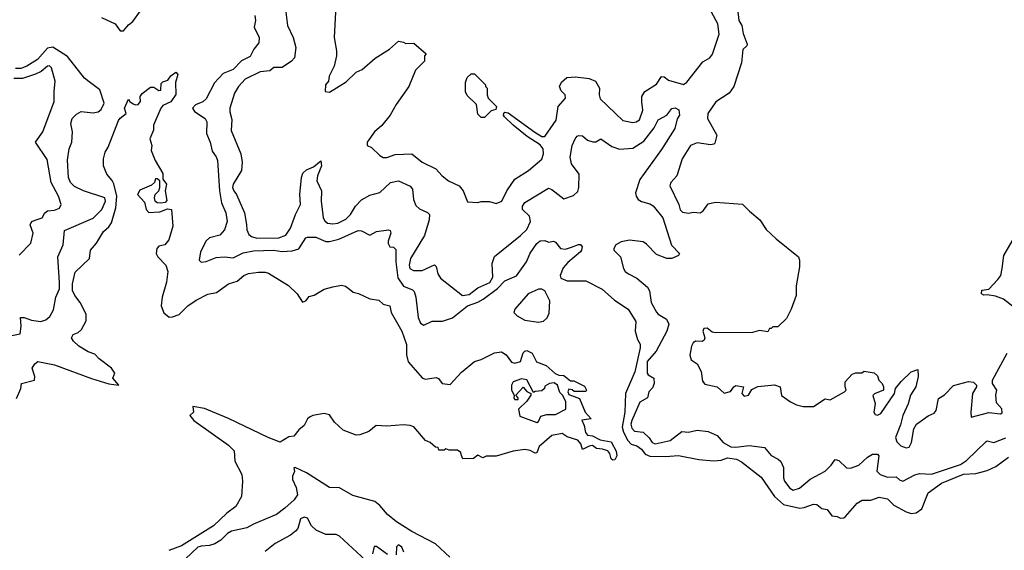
# Model space of a CAD drawing. Extents: x 1933546 to 2138868, y 524910 to 667279.
# Tile 399 of 466: x 2093249 to 2099087, y 579946 to 583090. Entities that reach past the tile are written whole.
import ezdxf

# ---------------------------------------------------------------- set-up
doc = ezdxf.new("R2010")
doc.units = 0

msp = doc.modelspace()

# ---------------------------------------------------------------- linework, layer by layer
at = {"layer": '0CON10XD'}
for points in [[(2097498.2, 583205), (2097511.9, 583085), (2097531.4, 583055), (2097539.1, 583009.1), (2097563.1, 582945), (2097560, 582935), (2097536.6, 582913.4), (2097529.6, 582835), (2097484, 582695), (2097455, 582653.8), (2097376.2, 582603.8), (2097329.4, 582535), (2097327.5, 582505), (2097382, 582405), (2097371.2, 582358.8), (2097365, 582352), (2097345, 582348.6), (2097265, 582360), (2097226.2, 582345), (2097177.5, 582265), (2097144.5, 582165.5), (2097108.8, 582125), (2097104, 582105), (2097157.1, 581995), (2097165, 581963.3), (2097179.6, 581949.5), (2097215, 581944), (2097245, 581949.2), (2097284.1, 581945.9), (2097301.7, 581958.3), (2097331.2, 581998.8), (2097375, 582009.2), (2097535, 581996), (2097576.7, 581955), (2097636.7, 581905), (2097675, 581847.5), (2097735, 581791.2), (2097866.7, 581685), (2097873.3, 581665), (2097873.3, 581625), (2097853.6, 581513.6), (2097853.3, 581455), (2097822.5, 581375), (2097795, 581320), (2097745, 581270), (2097715, 581270), (2097705, 581260), (2097695, 581260), (2097685, 581240), (2097635, 581247.5), (2097593, 581237), (2097375, 581233.8), (2097355, 581238.8), (2097325, 581261.4), (2097305, 581260), (2097299.2, 581245), (2097312, 581205), (2097308.3, 581191.7), (2097296, 581184), (2097255, 581184.2), (2097242.5, 581175), (2097232.5, 581155), (2097222.3, 581102.3), (2097230, 581075), (2097265, 581050), (2097290, 581005), (2097298.3, 580948.3), (2097310.7, 580930.7), (2097383.9, 580913.9), (2097425, 580876.7), (2097463.6, 580886.4), (2097482.5, 580915), (2097495, 580922.5), (2097540, 580915), (2097530, 580875), (2097545, 580860), (2097570, 580865), (2097590.7, 580899.3), (2097625, 580916.7), (2097725, 580926.7), (2097757.5, 580915), (2097765, 580862.5), (2097820, 580825), (2097855, 580807.5), (2097895, 580797.5), (2097955, 580797.5), (2098025, 580842.5), (2098055, 580837.5), (2098140, 580885), (2098150, 580895), (2098142.5, 580915), (2098142.5, 580945), (2098185, 580990), (2098205, 580997.5), (2098241.7, 580998.3), (2098255, 581007.5), (2098315, 580997.5), (2098335, 580980), (2098342.5, 580955), (2098362.5, 580935), (2098370, 580915), (2098370, 580895), (2098316.4, 580873.6), (2098307, 580863), (2098321.2, 580815), (2098313.8, 580763.8), (2098320.7, 580750.7), (2098335, 580747.5), (2098355, 580757.5), (2098435.8, 580875), (2098442.5, 580905), (2098474.5, 580945.6), (2098535, 581004), (2098575, 581016.7), (2098576.5, 580975), (2098561.5, 580915), (2098530.6, 580865), (2098516.8, 580813.2), (2098484.8, 580745.2), (2098471.5, 580688.5), (2098441.9, 580615), (2098449.6, 580589.5), (2098473.8, 580565), (2098505, 580552.9), (2098522.3, 580557.7), (2098535.7, 580584.3), (2098551.2, 580665), (2098566.1, 580693.9), (2098635, 580743.3), (2098671.7, 580758.3), (2098683.3, 580775), (2098697.5, 580845), (2098733, 580867), (2098785, 580922.5), (2098875, 580946.7), (2098905, 580942.5), (2098922.5, 580925), (2098922.5, 580915), (2098897.5, 580875), (2098887.5, 580765), (2098890, 580735), (2098995, 580761.9), (2099065, 580753.8), (2099075, 580760), (2099072.5, 580785), (2099040.7, 580820.7), (2099037.5, 580865), (2099042.5, 580895), (2099017.5, 580935), (2099017.5, 580955), (2099103.3, 581115)], [(2093733.6, 583103.6), (2093815.5, 583065), (2093845, 583024), (2093865, 583024), (2093895, 583060), (2093920.3, 583079.7), (2093965, 583142)], [(2094828, 583135), (2094836.9, 583055), (2094869.6, 582985), (2094887.1, 582925), (2094877.8, 582865), (2094861.2, 582845), (2094805, 582807.4), (2094755, 582807), (2094732, 582788), (2094675, 582780.7), (2094585, 582737.6), (2094546.9, 582695), (2094521.8, 582655), (2094494.2, 582565), (2094494.1, 582545), (2094507.9, 582497.9), (2094503.2, 582433.2), (2094559.5, 582295), (2094569.1, 582245), (2094563.4, 582196.6), (2094515.6, 582115), (2094511.4, 582095), (2094517.8, 582075), (2094534.8, 582054.8), (2094581.7, 581945), (2094594.2, 581875.8), (2094596.3, 581845), (2094607.1, 581817.1), (2094624, 581805), (2094655, 581796.2), (2094785, 581797.7), (2094826.8, 581813.2), (2094854.6, 581855.4), (2094883.9, 581936.1), (2094914.6, 581995), (2094910.2, 582055), (2094919.7, 582155), (2094928.5, 582181.5), (2094948.8, 582201.2), (2094991.9, 582218.1), (2095035, 582253.3), (2095039.1, 582225), (2095014.3, 582165), (2095010.3, 582135), (2095038.5, 582075), (2095036.3, 582015), (2095048.7, 581915), (2095057.7, 581897.7), (2095075, 581884), (2095105, 581880), (2095134.6, 581884.6), (2095181.9, 581908.1), (2095211.3, 581935), (2095239.2, 581985), (2095275, 582023.6), (2095325, 582050.6), (2095385, 582066.7), (2095448.6, 582125), (2095495, 582135.5), (2095565, 582102.9), (2095578.9, 582085), (2095584.1, 582024.1), (2095598.1, 581988.1), (2095619.7, 581969.7), (2095667.8, 581947.8), (2095679.4, 581935), (2095677.7, 581905), (2095648.5, 581811.5), (2095565.5, 581675), (2095557.6, 581635), (2095561.5, 581615), (2095584.8, 581604.8), (2095635, 581604.8), (2095708, 581638), (2095718.3, 581628.3), (2095728.3, 581585), (2095745, 581558.5), (2095875, 581456.2), (2095915, 581461.3), (2095965, 581501.5), (2096036.9, 581533.1), (2096053.4, 581565), (2096051, 581645), (2096064, 581686), (2096217.8, 581812.2), (2096255, 581846.2), (2096276.7, 581895), (2096272.4, 581925), (2096230.4, 581965), (2096229.6, 581985), (2096245, 582007.5), (2096385, 582090.8), (2096405, 582084.3), (2096475, 582027.8), (2096532.6, 582047.4), (2096557.8, 582072.2), (2096564.7, 582095), (2096566.2, 582175), (2096521.5, 582235), (2096513.2, 582275), (2096525.5, 582345), (2096542.2, 582385), (2096555, 582399.2), (2096565, 582404), (2096585, 582401.2), (2096616.4, 582376.4), (2096646.4, 582366.4), (2096665, 582366.7), (2096695, 582383.3), (2096759.2, 582339.2), (2096805, 582323.1), (2096885, 582328.8), (2096949.6, 582370.5), (2097010.5, 582449.5), (2097035, 582496.7), (2097085.5, 582524.5), (2097115, 582564), (2097135, 582567.5), (2097156.7, 582555), (2097160.6, 582525), (2097147.2, 582502.8), (2097133.3, 582445), (2097055, 582320.5), (2096926.1, 582143.9), (2096900.9, 582065), (2096904.3, 582045), (2096916.7, 582025), (2096935, 582011.9), (2096985, 581999.4), (2097005, 581987.1), (2097063.2, 581915), (2097113.6, 581753.6), (2097160.8, 581705), (2097155, 581692.5), (2097115.3, 581674.7), (2097085.3, 581674.7), (2097025, 581699.2), (2096965, 581760), (2096945, 581772.8), (2096865, 581784), (2096815, 581773.8), (2096784.3, 581755), (2096770.8, 581735), (2096771.2, 581725), (2096811.8, 581685), (2096828.9, 581615), (2096838.8, 581598.8), (2096857.8, 581585), (2096908.5, 581558.5), (2096971.2, 581505), (2096983.2, 581483.2), (2096993.4, 581415), (2097025, 581357.5), (2097035, 581345.4), (2097084.6, 581315), (2097097.1, 581285), (2097086.3, 581245), (2097022.3, 581125), (2096968.8, 581065), (2096969.5, 580995), (2096975, 580984.7), (2097009.5, 580965), (2097011.6, 580935), (2097000.4, 580909.6), (2096979.7, 580885), (2096970.4, 580849.6), (2096925, 580823.8), (2096878.1, 580715), (2096873.5, 580693.5), (2096878.7, 580668.7), (2096895, 580652), (2096946.1, 580646.1), (2096981.5, 580611.5), (2096998.7, 580585), (2097016.7, 580576.7), (2097105, 580597.3), (2097175, 580650), (2097215.3, 580645.3), (2097265, 580656.9), (2097330.8, 580649.2), (2097385, 580625.4), (2097419.7, 580585), (2097465, 580558.6), (2097495, 580556.8), (2097575, 580567.5), (2097665.8, 580555.8), (2097705, 580508.4), (2097746.6, 580486.6), (2097761.9, 580471.9), (2097777.1, 580437.1), (2097777.3, 580375), (2097783.1, 580355), (2097815, 580314.6), (2097835, 580302.3), (2097872.7, 580315), (2097935, 580366.5), (2098024.8, 580415.2), (2098060.6, 580449.4), (2098085, 580483.1), (2098105, 580478.5), (2098152.2, 580435), (2098175, 580431.8), (2098225, 580450), (2098275, 580498.2), (2098305, 580515.8), (2098335, 580516.2), (2098343.8, 580505), (2098331.2, 580415), (2098351.4, 580395), (2098395, 580379.5), (2098445, 580381.5), (2098465, 580362.7), (2098485, 580355.3), (2098556.4, 580393.6), (2098585, 580401.5), (2098655, 580397.2), (2098828, 580455), (2098862.9, 580477.1), (2098978.8, 580591.2), (2098985, 580594.5), (2099025, 580584.3), (2099095, 580613.3)], [(2095121.2, 583135), (2095113.8, 582985), (2095126.7, 582905), (2095126.7, 582875), (2095113.3, 582815), (2095083.8, 582755), (2095080, 582725), (2095062.5, 582705), (2095060, 582665), (2095085, 582660), (2095185, 582722.5), (2095245, 582780), (2095280, 582795), (2095357, 582863), (2095442.5, 582915), (2095495, 582962.5), (2095525, 582957.5), (2095538.3, 582948.3), (2095585, 582950), (2095658.3, 582888.3), (2095650, 582875), (2095650, 582845), (2095630, 582825), (2095595, 582790), (2095556.1, 582693.9), (2095481.7, 582588.3), (2095446.1, 582523.9), (2095396.4, 582463.6), (2095352.5, 582425), (2095310, 582365), (2095310, 582345), (2095335, 582332.5), (2095383.8, 582285), (2095405, 582274.4), (2095425, 582273.1), (2095475, 582290.8), (2095575, 582295.7), (2095635.4, 582245.4), (2095717.3, 582207.3), (2095754.6, 582164.6), (2095792.5, 582135), (2095854.6, 582104.6), (2095879.2, 582075), (2095905, 582010), (2095965, 582006.7), (2095985, 582012.5), (2096035, 582012.5), (2096075, 582000), (2096107.5, 582015), (2096137.5, 582075), (2096184.6, 582145.4), (2096265, 582197.1), (2096345, 582264.2), (2096353.8, 582295), (2096352.2, 582325), (2096335, 582348.5), (2096257.7, 582397.7), (2096175, 582466), (2096124, 582514), (2096116.7, 582525), (2096118.8, 582535), (2096125, 582541.2), (2096145, 582538.8), (2096303, 582423), (2096345, 582397.8), (2096362.9, 582397.1), (2096430.6, 582495), (2096441.9, 582575), (2096485.6, 582625), (2096484, 582645), (2096459.3, 582669.3), (2096450, 582695), (2096461.1, 582718.9), (2096492.8, 582747.2), (2096545, 582751.8), (2096625, 582741.5), (2096662.5, 582725), (2096687.1, 582685), (2096684.4, 582645), (2096691.1, 582621.1), (2096825, 582491.9), (2096885, 582480), (2096905, 582484.3), (2096923.1, 582496.9), (2096943.1, 582553.1), (2096937.1, 582602.9), (2096937.9, 582635), (2096954.7, 582665.3), (2097025, 582707.1), (2097055, 582752.5), (2097070.7, 582750.7), (2097095, 582732.5), (2097185, 582705.5), (2097205, 582720), (2097300, 582840), (2097340, 582865), (2097356.7, 582885), (2097396.2, 583005), (2097387.7, 583065), (2097350.9, 583135)], [(2094643.3, 583115), (2094647.3, 583085), (2094638.7, 583045), (2094668.5, 582985), (2094666.6, 582953.4), (2094636.9, 582915), (2094615, 582872.2), (2094563.5, 582846.5), (2094515.3, 582794.7), (2094455, 582771.8), (2094403.5, 582715), (2094355, 582620.9), (2094335, 582603.8), (2094290.8, 582585), (2094274.5, 582565), (2094285, 582546.9), (2094348.9, 582505), (2094359.6, 582485), (2094357.3, 582415), (2094378.9, 582365), (2094390.8, 582310.8), (2094415, 582278), (2094422.5, 582255), (2094433.2, 582075), (2094445.3, 582005), (2094471.1, 581945), (2094478.9, 581895), (2094462.5, 581845), (2094436.2, 581813.8), (2094375, 581796.5), (2094355, 581779.5), (2094321.2, 581715), (2094312.5, 581665), (2094325, 581654.2), (2094355, 581656.7), (2094415, 581680.6), (2094464.1, 581684.1), (2094515, 581679.5), (2094575, 581707.9), (2094635, 581721), (2094753.6, 581723.6), (2094805, 581716.2), (2094865, 581720.5), (2094905, 581732.2), (2094945, 581797.1), (2094955, 581801.9), (2095005, 581802.3), (2095065, 581776.3), (2095085, 581774.8), (2095140.9, 581789.1), (2095255, 581840), (2095275, 581838.5), (2095325, 581813.3), (2095365, 581835.5), (2095435.7, 581845.7), (2095445, 581841.2), (2095450, 581825), (2095433, 581777), (2095433, 581763), (2095443.3, 581745), (2095465, 581741.2), (2095478.3, 581728.3), (2095478.5, 581655), (2095490.3, 581560.3), (2095525, 581511.8), (2095578.7, 581488.7), (2095588.8, 581478.8), (2095598.8, 581445), (2095612.5, 581325), (2095625, 581291.2), (2095645, 581280), (2095695, 581304), (2095755, 581303.5), (2095815, 581324), (2095904.1, 581395), (2095964.6, 581415.4), (2095996.2, 581433.8), (2096081.9, 581498.1), (2096125, 581542.9), (2096195, 581573.1), (2096254.6, 581655), (2096275, 581706.9), (2096315, 581762.9), (2096335, 581779.4), (2096362, 581782), (2096385, 581772.5), (2096415, 581777.5), (2096425, 581772.5), (2096455, 581733.8), (2096485, 581730.8), (2096521.2, 581741.2), (2096562.1, 581757.9), (2096575, 581757.1), (2096584.2, 581745), (2096580, 581725), (2096575, 581714.4), (2096499.3, 581650.7), (2096470.9, 581619.1), (2096452.7, 581575), (2096457.6, 581557.6), (2096495, 581542.5), (2096605, 581543.3), (2096702.9, 581492.9), (2096775, 581428.2), (2096855.8, 581375), (2096901.3, 581301.3), (2096897.8, 581245), (2096912.9, 581195), (2096928, 581168), (2096927.8, 581145), (2096896.2, 581003.8), (2096840.9, 580875), (2096836.5, 580765), (2096821.8, 580675), (2096828.2, 580645), (2096855, 580596.2), (2096875.4, 580575), (2096908.1, 580565), (2096935, 580545.9), (2096957.8, 580515), (2096985, 580504.2), (2097078.9, 580501.1), (2097155, 580507.1), (2097275, 580483.8), (2097365, 580475.4), (2097409.1, 580480.9), (2097445.4, 580494.6), (2097499.2, 580485), (2097529.2, 580469.2), (2097645, 580378.9), (2097723.9, 580263.9), (2097777.9, 580217.9), (2097875, 580196.1), (2097901.1, 580198.9), (2097955, 580218.9), (2097975, 580216.5), (2098005, 580194.3), (2098036.7, 580186.7), (2098065, 580150), (2098096.1, 580146.1), (2098115, 580136.7), (2098135, 580139.2), (2098145, 580147.1), (2098213.8, 580225), (2098245, 580243.5), (2098295, 580243.1), (2098345, 580260), (2098395, 580251.4), (2098432.3, 580212.4), (2098505, 580173.5), (2098535, 580164.7), (2098565, 580168.8), (2098598.6, 580191.4), (2098635, 580286.5), (2098715, 580342.8), (2098845, 580396.2), (2098918.6, 580401.4), (2098985, 580418.8), (2099036.8, 580443.2), (2099111.9, 580498.1)], [(2093192.3, 581217.7), (2093251.2, 581228.8), (2093258.8, 581275), (2093254.3, 581325.7), (2093275, 581325.4), (2093318.8, 581308.8), (2093375, 581302.6), (2093405, 581312.3), (2093428.8, 581331.2), (2093449.5, 581370.5), (2093463, 581445), (2093486, 581495), (2093485, 581532.5), (2093474.8, 581685), (2093507, 581755), (2093515, 581840.8), (2093685, 581914.6), (2093735.4, 581965), (2093758.1, 582015), (2093753.3, 582035), (2093626.9, 582076.9), (2093575, 582102.5), (2093551.1, 582125), (2093537.9, 582155), (2093533.1, 582256.9), (2093542.5, 582325), (2093558.6, 582365), (2093561.9, 582425), (2093551.9, 582475), (2093560.5, 582505), (2093585, 582530), (2093613.3, 582546.7), (2093685, 582537.4), (2093715, 582543.2), (2093731.8, 582558.2), (2093750, 582595), (2093723.9, 582675), (2093661.9, 582721.9), (2093633.8, 582743.8), (2093532.7, 582872.7), (2093445, 582926.7), (2093415, 582922), (2093355, 582854.7), (2093291.9, 582815), (2093255, 582800), (2093225, 582801.4)], [(2093245.8, 581695), (2093314.4, 581765.6), (2093329.1, 581825), (2093312.2, 581875), (2093314.3, 581885), (2093325, 581895.8), (2093353.7, 581906.3), (2093383.1, 581916.9), (2093398.1, 581945), (2093413.3, 581956.7), (2093455, 581960.9), (2093485, 581973.3), (2093494.5, 581995), (2093480, 582045), (2093435.2, 582125), (2093412.4, 582262.4), (2093342.2, 582365), (2093386.9, 582425), (2093454, 582605), (2093452.9, 582665), (2093460, 582725), (2093437.3, 582805), (2093425.8, 582815.8), (2093415, 582814.5), (2093377.4, 582782.6), (2093343.6, 582766.4), (2093265, 582741.5), (2093215, 582740.7)], [(2093231.2, 580845), (2093256.7, 580905), (2093260, 580935), (2093336.7, 580955), (2093338, 580975), (2093324, 581025), (2093338.3, 581051.7), (2093355.8, 581064.2), (2093455, 581044.7), (2093675, 580963.1), (2093777.4, 580932.6), (2093836.2, 580923.8), (2093801.2, 580965), (2093812.5, 580995), (2093794, 581025), (2093720.4, 581080.4), (2093695, 581107.3), (2093655, 581121.7), (2093600.3, 581155), (2093567.7, 581185), (2093555.8, 581205), (2093565.8, 581224.2), (2093595, 581235.8), (2093615, 581254), (2093642.9, 581305), (2093643.1, 581345), (2093607.3, 581415), (2093576.2, 581455), (2093563.2, 581485), (2093562.5, 581525), (2093578.1, 581595), (2093663.5, 581675), (2093668.9, 581725), (2093703.7, 581766.3), (2093745.5, 581835), (2093777.7, 581862.3), (2093794.4, 581885.6), (2093818.3, 581975), (2093824.8, 582045), (2093807, 582117), (2093798.1, 582138.1), (2093765, 582173.8), (2093745.7, 582225), (2093745.8, 582265), (2093755.8, 582305), (2093774.2, 582335), (2093835, 582492.5), (2093845, 582507.5), (2093880, 582535), (2093870, 582565), (2093895, 582620), (2093902.5, 582605), (2093922.2, 582592.2), (2093935, 582585.6), (2093952.5, 582587.5), (2093965.6, 582605), (2093964.2, 582635.8), (2093975, 582653.3), (2094025, 582690), (2094045, 582690), (2094075, 582670), (2094085, 582672.5), (2094088.3, 582711.7), (2094097.5, 582722.5), (2094128.3, 582731.7), (2094145, 582757.5), (2094175, 582780), (2094186.2, 582766.2), (2094172.5, 582717.5), (2094175, 582646.7), (2094146, 582604), (2094098.2, 582581.8), (2094085, 582566.2), (2094042.9, 582465), (2094042, 582435), (2094020, 582385), (2094032.5, 582345), (2094029.6, 582315), (2094051.5, 582255), (2094097.7, 582177.7), (2094097.5, 582145), (2094120, 582115), (2094111.2, 582075), (2094121.7, 582018.3), (2094112.5, 582007.5), (2094085, 582002), (2094065, 582005.6), (2094052.5, 582015), (2094048.2, 582035), (2094052.2, 582055), (2094074.2, 582075), (2094080.8, 582095), (2094080, 582135), (2094065, 582146.7), (2094055, 582147.5), (2094048.8, 582125), (2094030.9, 582109.1), (2093960.9, 582079.1), (2093947.5, 582055), (2093989.5, 582009.5), (2094000, 581965), (2094015, 581948.1), (2094079.3, 581950.7), (2094125, 581970), (2094150, 581965), (2094157, 581867), (2094133.3, 581785), (2094110, 581755), (2094075, 581748.8)], [(2096005, 582510), (2095985, 582510), (2095965, 582530), (2095957, 582587), (2095901.7, 582641.7), (2095893, 582663), (2095893, 582717), (2095903, 582747), (2095925, 582770), (2095945, 582770), (2096010, 582705), (2096010, 582695), (2096020, 582685), (2096020, 582645), (2096027.5, 582625), (2096076.7, 582575), (2096073, 582557), (2096045, 582550), (2096005, 582510)], [(2099144.5, 581384.5), (2099081.2, 581435), (2099035, 581451.4), (2098985, 581460), (2098965, 581457.5), (2098951.4, 581465), (2098953.1, 581486.9), (2098995, 581493.8), (2099049.2, 581550.8), (2099065.6, 581575), (2099073.8, 581616.2), (2099085, 581692.5), (2099148, 581802)], [(2094075, 581748.8), (2094062.9, 581735), (2094058.8, 581705), (2094067.5, 581685), (2094116.3, 581636.3), (2094127.7, 581597.7), (2094119.4, 581535), (2094093.1, 581445), (2094088.8, 581395), (2094103.2, 581353.2), (2094135, 581327.5), (2094155, 581328.4), (2094195, 581343.9), (2094246.9, 581395), (2094295, 581427.7), (2094365, 581463.1), (2094415.6, 581474.4), (2094488, 581525), (2094538.8, 581541.2), (2094578, 581575), (2094605, 581586.2), (2094665, 581594.3), (2094705, 581594.2), (2094725, 581587.5), (2094843.8, 581515), (2094895, 581466.2), (2094926.4, 581416.4), (2094945, 581423.8), (2094965, 581450), (2094995, 581458), (2095055, 581493.1), (2095105, 581507.5), (2095157.3, 581517.3), (2095181.7, 581511.7), (2095204.2, 581494.2), (2095226.1, 581476.1), (2095257.7, 581467.7), (2095325.9, 581435.9), (2095377.7, 581427.7), (2095405, 581403.8), (2095443.9, 581393.9), (2095451.4, 581355), (2095514.3, 581245), (2095543.3, 581165), (2095543.4, 581103.4), (2095553.2, 581063.2), (2095637.5, 580965), (2095655, 580960), (2095719.3, 580969.3), (2095733, 580963), (2095754, 580934), (2095801.7, 580928.3), (2095868.3, 581001.7), (2095945, 581064.2), (2095985, 581076), (2096064.5, 581115.5), (2096105, 581122.9), (2096134, 581105), (2096165, 581060), (2096185, 581053.8), (2096218.8, 581065), (2096234.3, 581115.7), (2096243.3, 581126.7), (2096255, 581129.2), (2096288, 581115), (2096313.6, 581063.6), (2096370, 581040), (2096423.9, 580993.9), (2096445, 580983.3), (2096475, 580982.5), (2096515, 580950), (2096535, 580950), (2096575, 580930), (2096598.3, 580918.3), (2096610, 580895), (2096605, 580887.5), (2096537.5, 580887.5), (2096525, 580897.5), (2096505, 580900), (2096500, 580885), (2096505, 580870), (2096567.5, 580845), (2096602.5, 580765), (2096637.5, 580725), (2096583, 580717), (2096596, 580686), (2096603.1, 580643.1), (2096615, 580628.8), (2096645, 580623.8), (2096690.5, 580600.5), (2096755, 580588.8), (2096786.1, 580533.9), (2096788.8, 580505), (2096778.3, 580481.7), (2096765, 580480), (2096755, 580487.5), (2096748.9, 580518.9), (2096735.6, 580535.6), (2096705, 580545.7), (2096668.6, 580548.6), (2096645, 580566.2), (2096625, 580563.8), (2096585, 580542.5), (2096575.9, 580575.9), (2096558.9, 580598.9), (2096495, 580617.5), (2096465, 580638), (2096404.4, 580625.6), (2096329.2, 580560.8), (2096315, 580522.5), (2096305, 580521.2), (2096276.4, 580536.4), (2096245, 580543.1), (2096175, 580533.1), (2096075, 580502.9), (2096015, 580503.3), (2095995, 580493.3), (2095965, 580508.8), (2095939.3, 580490.7), (2095877, 580487), (2095868.3, 580508.3), (2095865, 580526.2), (2095845, 580540), (2095795, 580540), (2095775, 580547.5), (2095765, 580540), (2095735, 580540), (2095730, 580555), (2095715, 580557.5), (2095683.8, 580585), (2095655, 580595.7), (2095586.8, 580676.8), (2095565, 580685.4), (2095525, 580690), (2095425, 580680.8), (2095363.6, 580686.4), (2095319.5, 580650.5), (2095265, 580630), (2095245, 580628.6), (2095167.8, 580657.8), (2095115.6, 580705.6), (2095085, 580748), (2095055, 580757.1), (2094987.5, 580745), (2094968, 580735), (2094956, 580725), (2094936.7, 580685), (2094905, 580660), (2094875, 580622.5), (2094845, 580617.5), (2094792.5, 580587.5), (2094721.9, 580615), (2094487.8, 580727.8), (2094345, 580785.3), (2094275, 580797.5), (2094280, 580765), (2094257.5, 580745), (2094281.2, 580715), (2094488.1, 580568.1), (2094520, 580535), (2094525.5, 580475), (2094565.9, 580395.9), (2094570.3, 580355), (2094564.7, 580265), (2094530.7, 580205), (2094476.4, 580165), (2094398.4, 580091.6), (2094208.2, 579971.8), (2094134.2, 579945)], [(2096325, 581297.9), (2096355, 581302.9), (2096376.5, 581323.5), (2096389, 581351), (2096391.6, 581425), (2096363.3, 581483.3), (2096345, 581493.8), (2096325, 581493.5), (2096263.4, 581466.6), (2096184.4, 581375), (2096178.8, 581355), (2096199.2, 581335), (2096245, 581310.4), (2096325, 581297.9)], [(2096315, 580702.5), (2096325, 580710), (2096339.3, 580740.7), (2096375, 580750), (2096425, 580750), (2096487, 580783), (2096487, 580827), (2096467.5, 580865), (2096451.7, 580881.7), (2096437.5, 580925), (2096418.3, 580938.3), (2096390, 580935), (2096361.7, 580918.3), (2096360, 580905), (2096345, 580890), (2096305, 580887.5), (2096295, 580880), (2096255, 580956.7), (2096225, 580961.2), (2096175, 580943.3), (2096166, 580925), (2096164.1, 580894.1), (2096180, 580865), (2096178.3, 580848.3), (2096185, 580840), (2096205, 580840), (2096205, 580850), (2096190, 580865), (2096235, 580912.5), (2096255, 580887.5), (2096280, 580875), (2096280, 580865), (2096255, 580830), (2096207.5, 580782.5), (2096215, 580740), (2096315, 580702.5)], [(2095800, 579905), (2095715, 579983.5), (2095575, 580056.7), (2095483.5, 580115), (2095429, 580159), (2095385, 580210.8), (2095355, 580234.7), (2095225, 580271.2), (2095145, 580315.9), (2095085, 580318.4), (2094948.9, 580405), (2094882.9, 580437.1), (2094873.8, 580435), (2094878, 580412), (2094866.7, 580385), (2094866.2, 580365), (2094888.5, 580318.5), (2094895.7, 580275), (2094876.7, 580245), (2094821.2, 580195), (2094772.1, 580157.9), (2094635, 580101.3), (2094595, 580078.2), (2094505, 580058.7), (2094481.4, 580045), (2094441.2, 580005), (2094406, 579984), (2094375, 579973.6), (2094325, 579970.7), (2094305, 579963.8), (2094231.5, 579895)], [(2095325, 579863.3), (2095145, 580029.6), (2095125, 580038.8), (2095065, 580038.8), (2095007.5, 580065), (2094980, 580090), (2094955, 580135.7), (2094935, 580143.1), (2094915, 580132), (2094897.9, 580075), (2094885, 580059.6), (2094854.7, 580035.3), (2094764.5, 579985.5), (2094705, 579939.6)], [(2095527.1, 579935), (2095514.4, 579965), (2095495, 579977.5), (2095483.6, 579966.4), (2095480.3, 579919.7)], [(2095430.7, 579920.7), (2095365, 579967.8), (2095350.8, 579969.2), (2095340, 579925)]]:
    msp.add_lwpolyline(points, dxfattribs=at)

doc.saveas('drawing.dxf')
